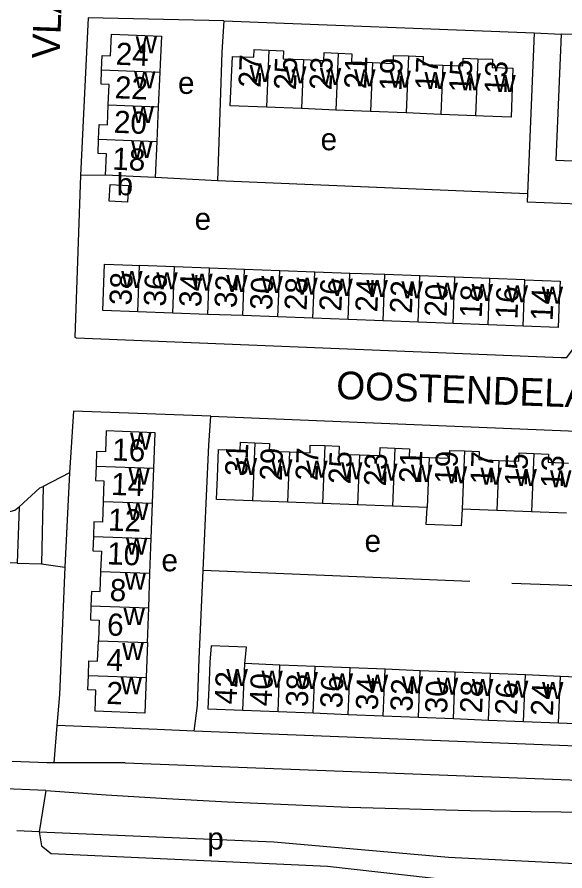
# Model space of a CAD drawing. Extents: x 159675 to 162108, y 386471 to 388472.
# Drawn here: x 161256.3 to 161355.1, y 387458.8 to 387612.9 of the extents above; entities that cross this region are included whole.
import ezdxf

# ---------------------------------------------------------------- set-up
doc = ezdxf.new("R2010")
doc.units = 0
for name, color, linetype in [('BLT_Basislijn', 7, 'Continuous'), ('BLT_Bebouwing', 7, 'Continuous'), ('BLT_Centroide', 7, 'Continuous'), ('BLT_Huisnummer', 7, 'Continuous'), ('BLT_Huisnummer_ tussenligend', 7, 'Continuous'), ('BLT_Onderverdeling_panden', 7, 'Continuous'), ('BLT_Straatnaam', 7, 'Continuous'), ('BLT_Vlakafsluiter', 7, 'Continuous')]:
    doc.layers.add(name, color=color, linetype=linetype)

msp = doc.modelspace()

# ---------------------------------------------------------------- linework, layer by layer
at = {"layer": 'BLT_Basislijn'}
for p, q in [((161293.55, 387612.2), (161349.55, 387610.01)), ((161349.55, 387610.01), (161348.34, 387580.96)), ((161349.55, 387610.01), (161354.38, 387609.8)), ((161396.74, 387608.14), (161354.38, 387609.8)), ((161272.23, 387584.32), (161267.74, 387584.28)), ((161292.41, 387583.31), (161281.21, 387583.93)), ((161348.34, 387580.96), (161292.41, 387583.31)), ((161291.22, 387540.84), (161393.74, 387536.65)), ((161265.72, 387530.61), (161261, 387528.16)), ((161265.72, 387530.61), (161264.9, 387513.58)), ((161261, 387528.16), (161260.66, 387514.19)), ((161256.68, 387524.5), (161256.32, 387514.35)), ((161256.32, 387514.35), (161260.66, 387514.19)), ((161260.66, 387514.19), (161264.9, 387513.58)), ((161337.9, 387511.04), (161289.86, 387512.98)), ((161263.48, 387485.06), (161262.91, 387478.3)), ((161281.52, 387484.3), (161263.48, 387485.06)), ((161288.2, 387484.03), (161281.52, 387484.3)), ((161391.74, 387479.96), (161288.2, 387484.03)), ((161261.66, 387478.3), (161255.41, 387478.55)), ((161262.91, 387478.3), (161261.66, 387478.3)), ((161275.79, 387478.32), (161262.91, 387478.3)), ((161261.45, 387473.3), (161151.66, 387477.84)), ((161260.28, 387465.84), (161256.21, 387466.03))]:
    msp.add_line(p, q, dxfattribs=at)
for points in [[(161293.55, 387612.2), (161269.11, 387612.75), (161267.74, 387584.28)], [(161293.55, 387612.2), (161293.22, 387606.5), (161292.88, 387597.36), (161292.41, 387583.31)], [(161354.38, 387609.8), (161353.42, 387587.03), (161396, 387585.35)], [(161267.74, 387584.28), (161266.67, 387555.13), (161266.93, 387554.97), (161354.4, 387551.42), (161355.4, 387551.45), (161356.41, 387552.82)], [(161348.34, 387580.96), (161348.28, 387579.53), (161357.46, 387579.14)], [(161291.22, 387540.84), (161266.48, 387541.75), (161265.72, 387530.61)], [(161289.86, 387512.98), (161290.45, 387526.45), (161290.87, 387535.64), (161291.22, 387540.84)], [(161256.68, 387524.5), (161260.39, 387527.92), (161261, 387528.16)], [(161246.66, 387520.87), (161248.5, 387522.59), (161252.69, 387523.07), (161255.89, 387523.92), (161256.68, 387524.5)], [(161256.32, 387514.35), (161250.38, 387514.47), (161249.54, 387489.38)], [(161264.9, 387513.58), (161263.95, 387490.62), (161263.48, 387485.06)], [(161288.2, 387484.03), (161288.79, 387488.62), (161289.12, 387497.01), (161289.86, 387512.98)], [(161345.49, 387510.72), (161387.92, 387509.21), (161392.83, 387509.01)], [(161275.79, 387478.32), (161406.25, 387473.3), (161406.09, 387469.17)], [(161261.45, 387473.3), (161272.37, 387472.55), (161283.29, 387471.87), (161294.22, 387471.28), (161305.15, 387470.77), (161316.09, 387470.33), (161327.02, 387469.98), (161337.96, 387469.71), (161348.91, 387469.51), (161359.85, 387469.4), (161370.79, 387469.37), (161381.74, 387469.41), (161387.85, 387469.47)], [(161260.28, 387465.84), (161260.68, 387463.35), (161262.43, 387461.96), (161312.28, 387459.63), (161335.78, 387456.99), (161404.84, 387454.04), (161405.05, 387457.71)], [(161260.28, 387465.84), (161302.6, 387464.08), (161334.1, 387461.28), (161405.05, 387457.71)]]:
    msp.add_lwpolyline(points, dxfattribs=at)
at = {"layer": 'BLT_Bebouwing'}
for p, q in [((161282.02, 387602.89), (161281.75, 387596.66)), ((161281.75, 387596.66), (161281.48, 387590.4)), ((161307.58, 387596.34), (161301.26, 387596.6)), ((161313.75, 387596.09), (161307.58, 387596.34)), ((161320, 387595.83), (161313.75, 387596.09)), ((161326.43, 387595.57), (161320, 387595.83)), ((161332.71, 387595.31), (161326.43, 387595.57)), ((161338.96, 387595.05), (161332.71, 387595.31)), ((161281.48, 387590.4), (161281.21, 387583.93)), ((161284.68, 387567.8), (161278.37, 387568.04)), ((161291, 387567.57), (161284.68, 387567.8)), ((161297.32, 387567.33), (161291, 387567.57)), ((161303.64, 387567.1), (161297.32, 387567.33)), ((161309.95, 387566.86), (161303.64, 387567.1)), ((161316.27, 387566.62), (161309.95, 387566.86)), ((161322.59, 387566.39), (161316.27, 387566.62)), ((161328.9, 387566.15), (161322.59, 387566.39)), ((161335.22, 387565.92), (161328.9, 387566.15)), ((161341.54, 387565.68), (161335.22, 387565.92)), ((161347.86, 387565.45), (161341.54, 387565.68)), ((161284.37, 387559.46), (161278.05, 387559.7)), ((161290.69, 387559.22), (161284.37, 387559.46)), ((161297.01, 387558.99), (161290.69, 387559.22)), ((161303.32, 387558.75), (161297.01, 387558.99)), ((161309.64, 387558.51), (161303.32, 387558.75)), ((161315.96, 387558.27), (161309.64, 387558.51)), ((161322.27, 387558.04), (161315.96, 387558.27)), ((161328.59, 387557.8), (161322.27, 387558.04)), ((161334.91, 387557.56), (161328.59, 387557.8)), ((161341.22, 387557.32), (161334.91, 387557.56)), ((161347.54, 387557.08), (161341.22, 387557.32)), ((161280.7, 387525.15), (161280.93, 387531.47)), ((161280.46, 387518.79), (161280.7, 387525.15)), ((161305.06, 387525.34), (161298.75, 387525.59)), ((161311.36, 387525.09), (161305.06, 387525.34)), ((161317.65, 387524.84), (161311.36, 387525.09)), ((161323.98, 387524.6), (161317.65, 387524.84)), ((161330.25, 387524.35), (161323.98, 387524.6)), ((161342.81, 387523.86), (161336.54, 387524.1)), ((161349.05, 387523.61), (161342.81, 387523.86)), ((161355.34, 387523.36), (161349.05, 387523.61)), ((161280.24, 387512.51), (161280.46, 387518.79)), ((161280.01, 387506.28), (161280.24, 387512.51)), ((161279.78, 387500), (161280.01, 387506.28)), ((161279.78, 387500), (161279.55, 387493.7)), ((161303.68, 387495.95), (161297.36, 387496.21)), ((161310.01, 387495.7), (161303.68, 387495.95)), ((161316.33, 387495.44), (161310.01, 387495.7)), ((161322.65, 387495.18), (161316.33, 387495.44)), ((161328.98, 387494.93), (161322.65, 387495.18)), ((161335.3, 387494.67), (161328.98, 387494.93)), ((161341.63, 387494.41), (161335.3, 387494.67)), ((161347.95, 387494.16), (161341.63, 387494.41)), ((161354.27, 387493.9), (161347.95, 387494.16)), ((161360.6, 387493.65), (161354.27, 387493.9)), ((161297.02, 387487.81), (161303.34, 387487.56)), ((161303.34, 387487.56), (161309.67, 387487.3)), ((161309.67, 387487.3), (161315.99, 387487.05)), ((161315.99, 387487.05), (161322.32, 387486.79)), ((161322.32, 387486.79), (161328.64, 387486.53)), ((161328.64, 387486.53), (161334.96, 387486.28)), ((161334.96, 387486.28), (161341.29, 387486.02)), ((161341.29, 387486.02), (161347.61, 387485.76)), ((161347.61, 387485.76), (161353.93, 387485.51)), ((161353.93, 387485.51), (161360.26, 387485.25))]:
    msp.add_line(p, q, dxfattribs=at)
for points in [[(161271.53, 387603.33), (161271.64, 387605.91), (161273.11, 387605.85), (161273.28, 387609.78), (161282.3, 387609.39), (161282.08, 387604.39), (161282.02, 387602.89)], [(161301.26, 387596.6), (161294.7, 387596.86), (161294.89, 387600.73), (161295.13, 387605.73), (161298.98, 387605.6), (161299.04, 387606.99), (161301.67, 387606.89)], [(161301.67, 387606.89), (161304.3, 387606.78), (161304.24, 387605.33), (161307.93, 387605.18)], [(161307.93, 387605.18), (161311.62, 387605.04), (161311.67, 387606.45), (161314.16, 387606.35)], [(161314.16, 387606.35), (161316.64, 387606.25), (161316.59, 387604.79), (161320.35, 387604.64)], [(161320.35, 387604.64), (161324.12, 387604.49), (161324.18, 387605.95), (161326.84, 387605.85)], [(161326.84, 387605.85), (161329.5, 387605.74), (161329.45, 387604.33), (161333.06, 387604.18)], [(161333.06, 387604.18), (161336.68, 387604.04), (161336.74, 387605.44), (161339.37, 387605.34)], [(161339.37, 387605.34), (161342, 387605.24), (161341.94, 387603.77), (161345.69, 387603.62), (161345.35, 387594.79), (161340.36, 387595), (161338.96, 387595.05)], [(161272.72, 387597.05), (161272.87, 387600.69), (161271.42, 387600.76), (161271.53, 387603.33)], [(161270.99, 387590.85), (161271.11, 387593.47), (161272.56, 387593.41), (161272.72, 387597.05)], [(161272.23, 387584.32), (161272.39, 387588.17), (161270.88, 387588.24), (161270.99, 387590.85)], [(161281.21, 387583.93), (161277.23, 387584.11), (161272.23, 387584.32)], [(161278.05, 387559.7), (161271.74, 387559.94), (161272.05, 387568.27), (161277.04, 387568.09), (161278.37, 387568.04)], [(161347.86, 387565.45), (161354.19, 387565.21), (161354.06, 387561.84), (161353.85, 387556.85), (161347.54, 387557.08)], [(161280.93, 387531.47), (161281.16, 387537.86), (161272.37, 387538.18), (161272.24, 387534.39), (161270.63, 387534.45), (161270.53, 387531.85)], [(161298.75, 387525.59), (161292.25, 387525.84), (161292.4, 387529.86), (161292.6, 387534.85), (161296.49, 387534.7), (161296.55, 387536.15), (161299.16, 387536.05)], [(161299.16, 387536.05), (161301.77, 387535.95), (161301.72, 387534.54), (161305.41, 387534.39)], [(161305.41, 387534.39), (161309.11, 387534.25), (161309.16, 387535.64), (161311.77, 387535.54)], [(161311.77, 387535.54), (161314.37, 387535.43), (161314.32, 387534.02), (161318.01, 387533.88)], [(161318.01, 387533.88), (161321.7, 387533.74), (161321.76, 387535.18), (161324.39, 387535.08)], [(161324.39, 387535.08), (161327.02, 387534.97), (161326.97, 387533.55), (161330.61, 387533.41)], [(161330.61, 387533.41), (161334.24, 387533.27), (161334.3, 387534.68), (161336.95, 387534.58)], [(161336.95, 387534.58), (161339.6, 387534.48), (161339.54, 387533.02), (161343.16, 387532.88)], [(161343.16, 387532.88), (161346.77, 387532.74), (161346.83, 387534.22), (161349.46, 387534.11)], [(161349.46, 387534.11), (161352.09, 387534.01), (161352.03, 387532.55), (161355.7, 387532.4)], [(161270.53, 387531.85), (161270.44, 387529.24), (161271.94, 387529.19), (161271.8, 387525.47)], [(161271.8, 387525.47), (161271.67, 387521.75), (161270.15, 387521.8), (161270.05, 387519.17)], [(161336.54, 387524.1), (161336.36, 387521.04), (161330.05, 387521.28), (161330.25, 387524.35)], [(161270.05, 387519.17), (161269.95, 387516.54), (161271.49, 387516.49), (161271.35, 387512.83)], [(161271.35, 387512.83), (161271.22, 387509.18), (161269.69, 387509.24), (161269.59, 387506.66)], [(161269.59, 387506.66), (161269.5, 387504.08), (161271.07, 387504.02), (161270.94, 387500.32)], [(161269.14, 387494.08), (161269.23, 387496.69), (161270.81, 387496.64), (161270.94, 387500.32)], [(161297.36, 387496.21), (161297.68, 387499.16), (161291.27, 387499.42), (161291.04, 387496.46), (161290.9, 387493.07), (161290.7, 387488.07), (161297.02, 387487.81)], [(161279.55, 387493.7), (161279.32, 387487.28), (161270.35, 387487.6), (161270.49, 387491.41), (161269.04, 387491.47), (161269.14, 387494.08)]]:
    msp.add_lwpolyline(points, dxfattribs=at)
msp.add_lwpolyline([(161273.07, 387582.67), (161276.38, 387582.49), (161276.22, 387579.49), (161272.9, 387579.67)], close=True, dxfattribs=at)
at = {"layer": 'BLT_Onderverdeling_panden'}
for p, q in [((161301.67, 387606.89), (161301.26, 387596.6)), ((161314.16, 387606.35), (161313.75, 387596.09)), ((161326.84, 387605.85), (161326.43, 387595.57)), ((161307.93, 387605.18), (161307.58, 387596.34)), ((161320.35, 387604.64), (161320, 387595.83)), ((161339.37, 387605.34), (161338.96, 387595.05)), ((161271.53, 387603.33), (161282.02, 387602.89)), ((161333.06, 387604.18), (161332.71, 387595.31)), ((161272.72, 387597.05), (161281.75, 387596.66)), ((161270.99, 387590.85), (161281.48, 387590.4)), ((161278.05, 387559.7), (161278.37, 387568.04)), ((161284.37, 387559.46), (161284.68, 387567.8)), ((161290.69, 387559.22), (161291, 387567.57)), ((161297.01, 387558.99), (161297.32, 387567.33)), ((161303.32, 387558.75), (161303.64, 387567.1)), ((161309.64, 387558.51), (161309.95, 387566.86)), ((161315.96, 387558.27), (161316.27, 387566.62)), ((161322.27, 387558.04), (161322.59, 387566.39)), ((161328.59, 387557.8), (161328.9, 387566.15)), ((161334.91, 387557.56), (161335.22, 387565.92)), ((161341.22, 387557.32), (161341.54, 387565.68)), ((161347.54, 387557.08), (161347.86, 387565.45)), ((161299.16, 387536.05), (161298.75, 387525.59)), ((161311.77, 387535.54), (161311.36, 387525.09)), ((161324.39, 387535.08), (161323.98, 387524.6)), ((161305.41, 387534.39), (161305.06, 387525.34)), ((161318.01, 387533.88), (161317.65, 387524.84)), ((161330.61, 387533.41), (161330.25, 387524.35)), ((161336.95, 387534.58), (161336.54, 387524.1)), ((161349.46, 387534.11), (161349.05, 387523.61)), ((161270.53, 387531.85), (161280.93, 387531.47)), ((161343.16, 387532.88), (161342.81, 387523.86)), ((161271.8, 387525.47), (161280.7, 387525.15)), ((161270.05, 387519.17), (161280.46, 387518.79)), ((161271.35, 387512.83), (161280.24, 387512.51)), ((161269.59, 387506.66), (161280.01, 387506.28)), ((161270.94, 387500.32), (161279.78, 387500)), ((161297.02, 387487.81), (161297.36, 387496.21)), ((161303.34, 387487.56), (161303.68, 387495.95)), ((161309.67, 387487.3), (161310.01, 387495.7)), ((161315.99, 387487.05), (161316.33, 387495.44)), ((161322.32, 387486.79), (161322.65, 387495.18)), ((161328.64, 387486.53), (161328.98, 387494.93)), ((161269.14, 387494.08), (161279.55, 387493.7)), ((161334.96, 387486.28), (161335.3, 387494.67)), ((161341.29, 387486.02), (161341.63, 387494.41)), ((161347.61, 387485.76), (161347.95, 387494.16)), ((161353.93, 387485.51), (161354.27, 387493.9))]:
    msp.add_line(p, q, dxfattribs=at)
at = {"layer": 'BLT_Vlakafsluiter'}
msp.add_line((161261.45, 387473.3), (161260.28, 387465.84), dxfattribs=at)

# ---------------------------------------------------------------- texts
at = {"layer": 'BLT_Centroide'}
for s, p in [('w', (161277.66, 387606.34)), ('w', (161298.19, 387601.17)), ('w', (161277.37, 387600)), ('w', (161304.59, 387600.89)), ('w', (161310.88, 387600.62)), ('w', (161317.05, 387600.36)), ('w', (161323.42, 387600.11)), ('w', (161329.75, 387599.88)), ('w', (161336.05, 387599.62)), ('e', (161285.3, 387599)), ('w', (161342.33, 387599.33)), ('w', (161277.1, 387593.72)), ('e', (161311.01, 387588.83)), ('w', (161276.86, 387587.41)), ('b', (161274.23, 387580.71)), ('e', (161288.29, 387574.47)), ('w', (161275.05, 387563.98)), ('w', (161281.38, 387563.75)), ('w', (161287.69, 387563.52)), ('w', (161294, 387563.28)), ('w', (161300.33, 387563.05)), ('w', (161306.64, 387562.8)), ('w', (161312.95, 387562.56)), ('w', (161319.27, 387562.33)), ('w', (161325.59, 387562.09)), ('w', (161331.91, 387561.86)), ('w', (161338.22, 387561.62)), ('w', (161344.55, 387561.38)), ('w', (161350.88, 387561.16)), ('w', (161276.65, 387534.81)), ('w', (161295.7, 387530.22)), ('w', (161302.08, 387530)), ('w', (161308.41, 387529.75)), ('w', (161314.69, 387529.48)), ('w', (161321.02, 387529.23)), ('w', (161327.3, 387529)), ('w', (161333.59, 387528.75)), ('w', (161276.36, 387528.5)), ('w', (161339.84, 387528.48)), ('w', (161346.14, 387528.23)), ('w', (161352.38, 387528)), ('w', (161276.13, 387522.12)), ('e', (161318.94, 387516.36)), ('w', (161275.91, 387515.84)), ('e', (161282.31, 387512.86)), ('w', (161275.68, 387509.56)), ('w', (161275.47, 387503.16)), ('w', (161275.24, 387496.84)), ('w', (161294.03, 387492.14)), ('w', (161300.34, 387491.89)), ('w', (161274.95, 387490.69)), ('w', (161306.67, 387491.64)), ('w', (161313, 387491.36)), ('w', (161319.33, 387491.11)), ('w', (161325.64, 387490.86)), ('w', (161331.97, 387490.61)), ('w', (161338.3, 387490.36)), ('w', (161344.62, 387490.08)), ('w', (161350.94, 387489.83)), ('p', (161290.58, 387462.66))]:
    msp.add_text(s, height=4, dxfattribs=at).set_placement(p)
at = {"layer": 'BLT_Huisnummer'}
for s, rotation, p in [('24', 357.5548, (161274, 387604.28)), ('27', 87.8203, (161300.19, 387600.06)), ('21', 87.8203, (161319.24, 387599.83)), ('17', 87.8203, (161332.04, 387599.63)), ('13', 87.8203, (161344.53, 387598.95)), ('18', 357.5554, (161273.39, 387585.34)), ('38', 87.5816, (161276.9, 387560.79)), ('34', 87.5816, (161289.48, 387560.47)), ('30', 87.5816, (161302.26, 387559.94)), ('26', 87.5816, (161314.75, 387559.7)), ('22', 87.5816, (161327.47, 387559.31)), ('18', 87.5816, (161340.06, 387558.53)), ('14', 87.5816, (161352.85, 387557.98)), ('16', 357.9181, (161273.39, 387532.87)), ('31', 87.7534, (161297.76, 387529.96)), ('25', 87.7534, (161316.41, 387528.53)), ('21', 87.7534, (161329.14, 387528.69)), ('17', 87.7534, (161342, 387528.48)), ('13', 87.7534, (161354.7, 387527.82)), ('10', 357.9181, (161272.46, 387514.12)), ('6', 357.9181, (161272.46, 387501.29)), ('42', 87.6847, (161295.87, 387488.79)), ('36', 87.6847, (161314.91, 387488.09)), ('2', 357.9181, (161272.32, 387488.95)), ('32', 87.6847, (161327.55, 387487.49)), ('28', 87.6847, (161340.12, 387487.18)), ('24', 87.6847, (161352.9, 387486.7))]:
    msp.add_text(s, height=4, rotation=rotation, dxfattribs=at).set_placement(p)
at = {"layer": 'BLT_Huisnummer_ tussenligend'}
for s, rotation, p in [('25', 87.7213, (161306.57, 387599.64)), ('23', 87.7174, (161312.99, 387599.63)), ('19', 87.7214, (161325.59, 387599.49)), ('15', 87.7285, (161338.16, 387599.2)), ('22', 357.5597, (161273.84, 387598.22)), ('20', 357.5545, (161273.67, 387592)), ('36', 87.5755, (161283.09, 387560.59)), ('32', 87.5755, (161295.86, 387560.31)), ('28', 87.5755, (161308.48, 387559.87)), ('24', 87.5755, (161321.24, 387559.57)), ('20', 87.5755, (161333.72, 387558.7)), ('16', 87.5755, (161346.5, 387558.26)), ('29', 87.7551, (161304.01, 387529.13)), ('27', 87.748, (161310.46, 387529.14)), ('23', 87.748, (161322.8, 387528.14)), ('19', 87.748, (161335.57, 387528.57)), ('15', 87.748, (161348.2, 387528.14)), ('14', 357.9259, (161273.19, 387526.65)), ('12', 357.9102, (161272.64, 387520.22)), ('8', 357.9104, (161272.94, 387507.52)), ('4', 357.9214, (161272.36, 387494.93)), ('40', 87.6799, (161302.18, 387488.47)), ('38', 87.6799, (161308.71, 387488.34)), ('34', 87.6799, (161321.33, 387487.75)), ('30', 87.6799, (161333.81, 387487.17)), ('26', 87.6799, (161346.43, 387486.88))]:
    msp.add_text(s, height=4, rotation=rotation, dxfattribs=at).set_placement(p)
at = {"layer": 'BLT_Straatnaam'}
for s, rotation, p in [('VLAANDERENLAAN', 87.9602, (161263.96, 387605.28)), ('OOSTENDELAAN', 357.9641, (161313.77, 387543.97))]:
    msp.add_text(s, height=5, rotation=rotation, dxfattribs=at).set_placement(p)

doc.saveas('drawing.dxf')
